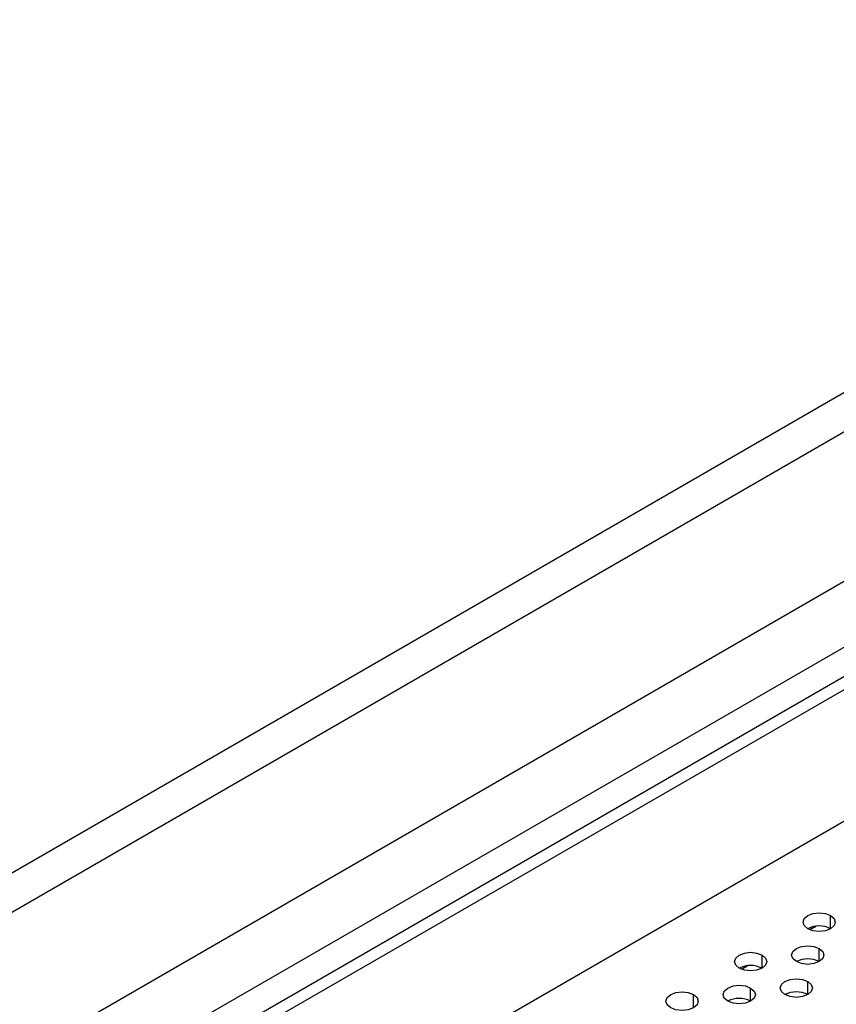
# Model space of a CAD drawing. Header units: millimetres. Extents: x 0 to 1118, y 0 to 864.
# Tile 261 of 309: x 967 to 973, y 723 to 731. Entities that reach past the tile are written whole.
import ezdxf

# ---------------------------------------------------------------- set-up
doc = ezdxf.new("R2010")
doc.units = ezdxf.units.MM

msp = doc.modelspace()

# ---------------------------------------------------------------- linework, layer by layer
at = {"color": 7, "linetype": 'Continuous', "lineweight": 25}
for p, q in [((927.3153, 699.3026), (982.1691, 730.969)), ((927.4037, 699.2515), (982.2575, 730.918)), ((966.4523, 724.0925), (977.5919, 730.5232)), ((977.6695, 730.2619), (966.53, 723.8312)), ((982.5226, 730.0504), (927.1385, 698.0778)), ((930.5559, 701.9091), (978.6695, 729.6845)), ((978.799, 729.2489), (930.6854, 701.4736)), ((973.1518, 723.9548), (973.1037, 723.927)), ((973.105, 723.9277), (973.1488, 723.9529)), ((972.6215, 723.6486), (972.5733, 723.6208)), ((972.5747, 723.6215), (972.6185, 723.6468))]:
    msp.add_line(p, q, dxfattribs=at)
at = {"color": 8, "linetype": 'Continuous', "lineweight": 25}
for p, q in [((973.264, 723.935), (973.264, 724.037)), ((973.1756, 723.6798), (973.1756, 723.7819)), ((972.7336, 723.6288), (972.7336, 723.7309)), ((972.6452, 723.3737), (972.6452, 723.4757)), ((973.0872, 723.4247), (973.0872, 723.5268)), ((972.2033, 723.3227), (972.2033, 723.4247))]:
    msp.add_line(p, q, dxfattribs=at)
at = {"color": 7, "linetype": 'Continuous', "lineweight": 25, "flags": 128}
for points in [[(973.0872, 723.935), (973.0601, 723.9584), (973.0506, 723.986), (973.0601, 724.0136), (973.0872, 724.037), (973.1277, 724.0527), (973.1756, 724.0582), (973.2234, 724.0527), (973.264, 724.037)], [(973.264, 724.037), (973.2911, 724.0136), (973.3006, 723.986), (973.2911, 723.9584), (973.264, 723.935), (973.2234, 723.9193), (973.1756, 723.9138), (973.1277, 723.9193), (973.0872, 723.935)], [(972.9988, 723.6798), (972.9717, 723.7032), (972.9622, 723.7309), (972.9717, 723.7585), (972.9988, 723.7819), (973.0393, 723.7975), (973.0872, 723.803), (973.135, 723.7975), (973.1756, 723.7819)], [(973.1756, 723.7819), (973.2027, 723.7585), (973.2122, 723.7309), (973.2027, 723.7032), (973.1756, 723.6798), (973.135, 723.6642), (973.0872, 723.6587), (973.0393, 723.6642), (972.9988, 723.6798)], [(972.5569, 723.6288), (972.5298, 723.6522), (972.5202, 723.6798), (972.5298, 723.7075), (972.5569, 723.7309), (972.5974, 723.7465), (972.6452, 723.752), (972.6931, 723.7465), (972.7336, 723.7309)], [(972.7336, 723.7309), (972.7607, 723.7075), (972.7702, 723.6798), (972.7607, 723.6522), (972.7336, 723.6288), (972.6931, 723.6132), (972.6452, 723.6077), (972.5974, 723.6132), (972.5569, 723.6288)], [(972.9104, 723.4247), (972.8833, 723.4481), (972.8738, 723.4757), (972.8833, 723.5034), (972.9104, 723.5268), (972.951, 723.5424), (972.9988, 723.5479), (973.0466, 723.5424), (973.0872, 723.5268)], [(972.4685, 723.3737), (972.4414, 723.3971), (972.4319, 723.4247), (972.4414, 723.4523), (972.4685, 723.4757), (972.509, 723.4914), (972.5569, 723.4969), (972.6047, 723.4914), (972.6452, 723.4757)], [(972.6452, 723.4757), (972.6723, 723.4523), (972.6819, 723.4247), (972.6723, 723.3971), (972.6452, 723.3737), (972.6047, 723.358), (972.5569, 723.3526), (972.509, 723.358), (972.4685, 723.3737)], [(973.0872, 723.5268), (973.1143, 723.5034), (973.1238, 723.4757), (973.1143, 723.4481), (973.0872, 723.4247), (973.0466, 723.4091), (972.9988, 723.4036), (972.951, 723.4091), (972.9104, 723.4247)], [(972.0265, 723.3227), (971.9994, 723.3461), (971.9899, 723.3737), (971.9994, 723.4013), (972.0265, 723.4247), (972.0671, 723.4404), (972.1149, 723.4458), (972.1627, 723.4404), (972.2033, 723.4247)], [(972.2033, 723.4247), (972.2304, 723.4013), (972.2399, 723.3737), (972.2304, 723.3461), (972.2033, 723.3227), (972.1627, 723.307), (972.1149, 723.3015), (972.0671, 723.307), (972.0265, 723.3227)]]:
    msp.add_lwpolyline(points, dxfattribs=at)
at = {"color": 7, "linetype": 'Continuous', "lineweight": 25}
for centre in [(973.1756, 723.7644), (973.0872, 723.5092), (972.6452, 723.4582), (972.5569, 723.2031), (972.9988, 723.2541)]:
    msp.add_arc(centre, 0.1921, 62.61002, 117.3846, dxfattribs=at)

doc.saveas('drawing.dxf')
